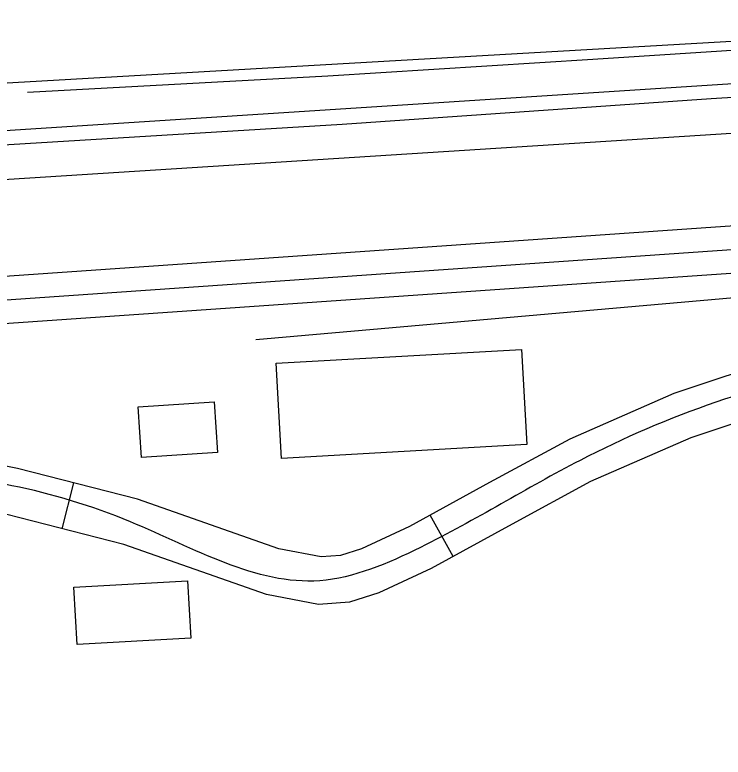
# Model space of a CAD drawing. Extents: x 3313442 to 3351311, y 721974 to 747360.
# Drawn here: x 3325983.4 to 3326432.4, y 729634.1 to 730104.8 of the extents above; entities that cross this region are included whole.
import ezdxf

# ---------------------------------------------------------------- set-up
doc = ezdxf.new("R2010")
doc.units = 0
for name, color, linetype in [('V-BLDG-OTLN', 7, 'Continuous'), ('V-RAIL-TRAK', 7, 'Continuous'), ('V-ROAD-CNTR', 7, 'Continuous')]:
    doc.layers.add(name, color=color, linetype=linetype)

msp = doc.modelspace()

# ---------------------------------------------------------------- linework, layer by layer
at = {"layer": 'V-BLDG-OTLN'}
for points in [[(3326304.51, 729892.61), (3326307.9, 729832.34), (3326152.41, 729823.58), (3326149.02, 729883.86)], [(3326111.85, 729827.33), (3326063.8, 729824.12), (3326061.66, 729856.26), (3326109.7, 729859.47)], [(3326092.95, 729745.95), (3326095.03, 729709.65), (3326022.88, 729705.51), (3326020.8, 729741.81)]]:
    msp.add_lwpolyline(points, close=True, dxfattribs=at)
at = {"layer": 'V-RAIL-TRAK'}
msp.add_lwpolyline([(3327014.9, 730087.4), (3326695.15, 730068.27), (3326424.75, 730051.48), (3326190.98, 730035.2), (3325892.69, 730017.1), (3325581.29, 729996.5), (3325121.28, 729967.73), (3325095.26, 729966.1), (3325065.48, 729964.24), (3325095.26, 729966.1), (3325121.28, 729967.73), (3325095.26, 729966.1), (3324868.51, 729951.98), (3324656.38, 729938.47), (3324356.33, 729919.33), (3324042.5, 729898.58), (3323751.69, 729879.36), (3323461.24, 729861.36), (3323178.8, 729842.76), (3322934.75, 729827.11), (3322611.67, 729806.1)], dxfattribs=at)
at = {"layer": 'V-ROAD-CNTR'}
for p, q in [((3326013.44, 729778.92), (3326020.87, 729807.98)), ((3326261.17, 729761.3), (3326246.75, 729787.61))]:
    msp.add_line(p, q, dxfattribs=at)
for points in [[(3321910.81, 729798.53), (3325212.97, 730008.78), (3325897.53, 730057.12), (3327426.35, 730145.26), (3327871.18, 730180.02)], [(3328093.02, 730163.12), (3327927.05, 730155.1), (3326543.39, 730067.78), (3321912.71, 729768.69)], [(3325991.4, 730055.75), (3326181.8, 730066.1), (3326349.85, 730076.66), (3326535.64, 730088.79), (3326767.11, 730101.69)], [(3327244.32, 730080.97), (3325899.84, 729995.27), (3321914.87, 729742.58)], [(3325730.17, 729922.05), (3327216.27, 730025.17)], [(3325731.21, 729907.08), (3327217.31, 730010.21)], [(3325732.25, 729892.12), (3327218.35, 729995.24)], [(3326136.1, 729898.93), (3326610.3, 729940.65), (3326886.88, 729959.04), (3327188.68, 729978.62), (3327209.18, 729976.48), (3327256.09, 729969.59), (3327323.44, 729950.73), (3327401.56, 729921.93), (3327449.03, 729900.84), (3327494.08, 729868.56), (3327539.58, 729832.74), (3327577.1, 729792.66), (3327609.49, 729749.96), (3327634.43, 729706.46), (3327676.54, 729624.8), (3327713.01, 729534.21), (3327736.97, 729457.69), (3327745.57, 729412.8), (3327751.35, 729346.78)], [(3326469.18, 729887.39), (3326401.11, 729864.71), (3326335.16, 729835.8), (3326284.3, 729808.18), (3326233.69, 729780.45), (3326203.26, 729766.25), (3326189.88, 729762.07), (3326177.58, 729761.1), (3326150.73, 729766.2), (3326061.14, 729797.69), (3325985.06, 729817.14), (3325945.86, 729825.06), (3325905.6, 729828.98), (3325844.1, 729825.45), (3325784.06, 729819.95), (3325736.72, 729818.08), (3325689.91, 729818.52), (3325658.28, 729822.55), (3325559.88, 729844.76)], [(3326713.47, 729864.16), (3326676.92, 729867.42), (3326598.39, 729869.85), (3326520.4, 729866.22), (3326476.65, 729858.26), (3326411.89, 729836.68), (3326348.37, 729808.83), (3326298.66, 729781.84), (3326247.26, 729753.68), (3326214.12, 729738.22), (3326195.6, 729732.43), (3326175.92, 729730.88), (3326142.91, 729737.15), (3326052.44, 729768.95), (3325978.37, 729787.88), (3325941.43, 729795.35), (3325905, 729798.89), (3325846.33, 729795.53), (3325786.02, 729790), (3325737.17, 729788.07), (3325687.87, 729788.54), (3325653.07, 729792.97), (3325561.24, 729813.7)]]:
    msp.add_lwpolyline(points, dxfattribs=at)
for points in [[(3326478.04, 730210.35), (3326482.35, 730403.29), (3326476.58, 730549.39), (3326473.61, 730637.71), (3326464.08, 730712.16), (3326370.96, 730713.71), (3326297.71, 730698.23), (3326169.71, 730725.9), (3326116.45, 730727.88), (3325982.64, 730689.67), (3325835.77, 730656.61), (3325666.24, 730661.4), (3325490.23, 730637.83), (3325403.5, 730634.84), (3325340.74, 730586.21), (3325201.43, 730523.99), (3325133.39, 730524.77), (3325012.9, 730513.46), (3324963.14, 730471.34), (3324981.93, 730365.88), (3324989.76, 730188.11), (3325009.72, 730055.84), (3325043.42, 729962.4), (3324997.98, 729812.51), (3325023.28, 729696.25), (3325064.51, 729608.4), (3325131.37, 729516.61), (3325150.36, 729377.77), (3325146.87, 729245.63), (3325126.45, 729132.53), (3325181.34, 729069.88), (3325338.87, 729062.31), (3325343.56, 728961.08), (3325372.85, 728878.06), (3325434.63, 728797.89), (3325537.34, 728748.77), (3325622.45, 728705.03), (3325714.6, 728675.45), (3325802.67, 728663.42), (3325976.26, 728695.07), (3326194.29, 728726.31), (3326466.63, 728765.32), (3326625.11, 728781.99), (3326781.78, 728849.74), (3326900.23, 728862.4), (3326981.75, 728872.83), (3327122.94, 728906.43), (3327349.99, 728934.63), (3327499.05, 728974.33), (3327515.65, 728986.69), (3327498, 729057.12), (3327490.77, 729119.3), (3327510.96, 729180.47), (3327588.76, 729283.84), (3327686.92, 729357.21), (3327753.03, 729377.43), (3327803.43, 729380.44), (3327847.87, 729388.87), (3327934.83, 729389.79), (3328039.14, 729390.23), (3328120.59, 729395.25), (3328249.21, 729403.96), (3328319.73, 729407.13), (3328384.24, 729401.49), (3328424.57, 729387.35), (3328470.08, 729368.59), (3328549.26, 729327.46), (3328661.09, 729275.68), (3328877.57, 729175.26), (3328980.19, 729125.77), (3329049.22, 729101.24), (3329067.8, 729104.63), (3329088.99, 729118.36), (3329113.61, 729147.02), (3329153.45, 729227.36), (3329182.49, 729301.19), (3329201.64, 729378.5), (3329199.66, 729471.18), (3329192.73, 729551.54), (3329166.92, 729646.66), (3329121.79, 729727.55), (3329091.49, 729778.71), (3329016.19, 729835.66), (3328941.73, 729880.13), (3328875.38, 729924.2), (3328789.67, 729967.9), (3328700.81, 730000.01), (3328643.56, 730009.51), (3328577.01, 730014.29), (3328435.19, 729993.91), (3328288.99, 729968.49), (3328169.46, 729944.48), (3328087.81, 729917.23), (3328042.9, 729880.41), (3327999.54, 729814.48), (3327967.22, 729727.08), (3328009.37, 729621.12)], [(3327455.61, 729777.77), (3327299.2, 729747.93), (3327231.33, 729750.07), (3327172.26, 729812.85), (3327115.65, 729890.62), (3326929.18, 729884.74), (3326778.26, 729875.26), (3326677.82, 729882.4), (3326518.7, 729881.16), (3326341.77, 729822.32), (3326240.47, 729767.06), (3326176.75, 729745.99), (3326056.79, 729783.32), (3325905.3, 729813.94), (3325785.04, 729804.98), (3325688.89, 729803.53), (3325557.16, 729830), (3325427.55, 729840.63), (3325340.08, 729811.94), (3325272.61, 729777.03), (3325154.68, 729774.46), (3325034.16, 729757.14), (3325013.34, 729752.14)]]:
    msp.add_spline(points, degree=3, dxfattribs=at)

doc.saveas('drawing.dxf')
